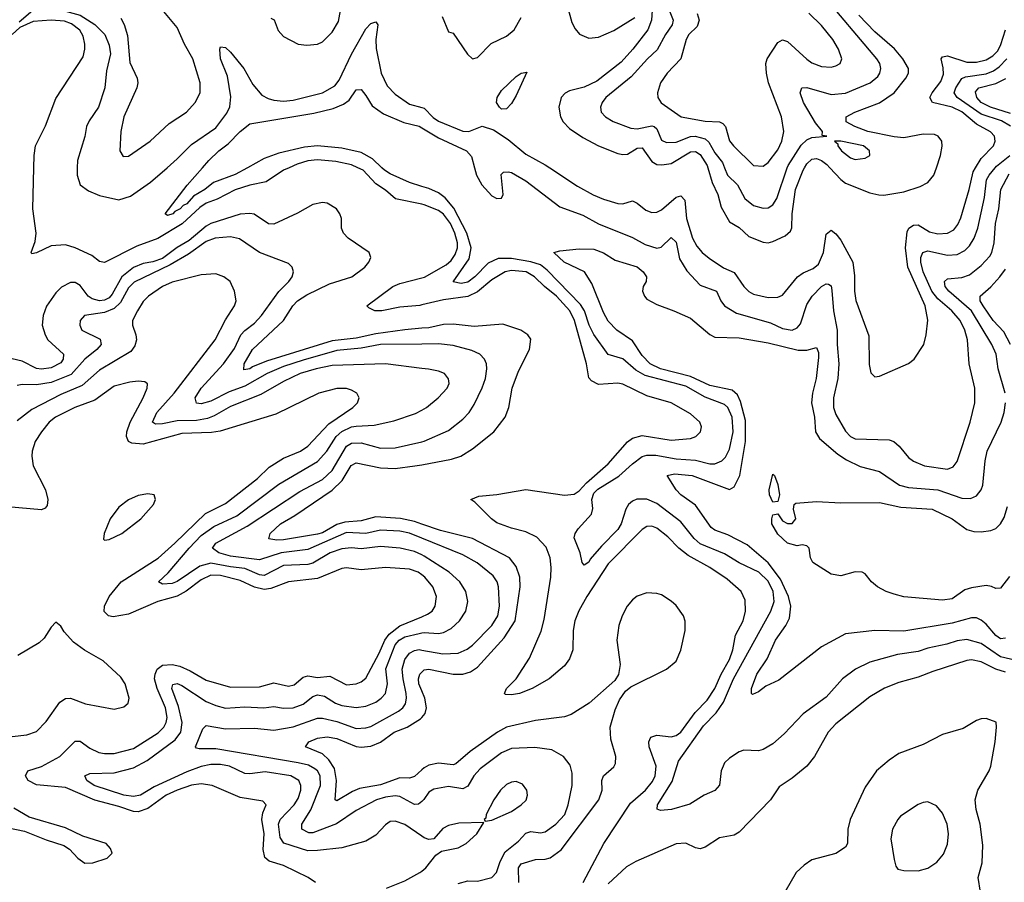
# Model space of a CAD drawing. Header units: inches. Extents: x 1694797 to 1849917, y 907313 to 1017959.
# Tile 311 of 656: x 1708340 to 1712405, y 997050 to 1000611. Entities that reach past the tile are written whole.
import ezdxf

# ---------------------------------------------------------------- set-up
doc = ezdxf.new("R2010")
doc.units = ezdxf.units.IN
doc.header["$MEASUREMENT"] = 0
for name, color, linetype in [('B7000', 7, 'Continuous'), ('B7010', 7, 'Continuous'), ('B7909', 7, 'Continuous'), ('B7919', 7, 'Continuous')]:
    doc.layers.add(name, color=color, linetype=linetype)

msp = doc.modelspace()

# ---------------------------------------------------------------- linework, layer by layer
at = {"layer": 'B7000', "color": 5}
for points, elevation in [([(1709377.1, 1000617.1), (1709390.5, 1000610.5), (1709407, 1000567), (1709430, 1000542.6), (1709490, 1000510.2), (1709526.1, 1000506.1), (1709569.3, 1000510.7), (1709590, 1000520.2), (1709630, 1000560.1), (1709656.1, 1000603.9), (1709672.1, 1000687.9)], 820), ([(1708338, 1000602), (1708394.5, 1000650), (1708430, 1000664), (1708530, 1000646.9), (1708590, 1000630.5), (1708650, 1000591.2), (1708691.7, 1000550), (1708710, 1000506.5), (1708714.6, 1000470), (1708699.3, 1000400.7), (1708692.3, 1000330), (1708666.1, 1000250), (1708626.7, 1000193.3), (1708615.9, 1000170), (1708609.2, 1000129.2), (1708579.3, 1000030), (1708578.1, 1000000)], 780), ([(1708757.4, 1000617.4), (1708771.8, 1000591.8), (1708786, 1000546), (1708795.2, 1000435.2), (1708824.8, 1000370), (1708827.9, 1000350), (1708824.1, 1000330), (1708770.6, 1000210), (1708758.6, 1000150), (1708754, 1000070), (1708767.2, 1000047.2), (1708790, 1000047.8), (1708879.3, 1000110), (1708956.9, 1000183.1), (1709029.3, 1000230), (1709064.5, 1000270), (1709085, 1000310), (1709085.3, 1000350), (1709054.9, 1000450), (1709020.7, 1000510), (1708990, 1000578.5), (1708921.8, 1000661.8)], 820), ([(1708398.6, 1000000), (1708399.7, 1000050), (1708405.5, 1000090), (1708447.1, 1000172.9), (1708490, 1000285.3), (1708601.9, 1000458.1), (1708609.9, 1000490), (1708609.3, 1000510), (1708602.7, 1000542.7), (1708588, 1000568), (1708554.1, 1000594.1), (1708524.7, 1000604.7), (1708470, 1000609.9), (1708396.5, 1000603.5), (1708341.3, 1000578.7), (1708310, 1000549.9)], 780), ([(1708948.6, 1000000), (1708990, 1000036.2), (1709050, 1000096.6), (1709150, 1000165.4), (1709194.9, 1000225.1), (1709208, 1000252), (1709212.4, 1000292.4), (1709198.2, 1000378.2), (1709169.3, 1000450), (1709166.8, 1000490), (1709170, 1000499.5), (1709190, 1000496.3), (1709210, 1000476.9), (1709265.3, 1000410), (1709303.3, 1000343.3), (1709340, 1000300), (1709365.6, 1000285.6), (1709390, 1000279.3), (1709430, 1000275.3), (1709470, 1000279.2), (1709590, 1000309.3), (1709641.6, 1000338.4), (1709658.8, 1000361.2), (1709710, 1000469), (1709770, 1000572.9), (1709790, 1000595.7), (1709810, 1000601.8), (1709819.3, 1000590), (1709810.7, 1000530), (1709812.1, 1000492.1), (1709832.3, 1000390), (1709857.8, 1000337.8), (1709890, 1000303.3), (1709950, 1000262.9), (1710000, 1000248.5)], 780), ([(1709094.8, 1000000), (1709121.6, 1000030), (1709162.4, 1000070), (1709201, 1000099), (1709250, 1000150.2), (1709290, 1000181.3), (1709554, 1000226), (1709634.9, 1000245.1), (1709677.5, 1000262.5), (1709700.7, 1000279.3), (1709730, 1000321.3), (1709750, 1000323.1), (1709770, 1000298.5), (1709795.1, 1000255.1), (1709842.1, 1000222.1), (1709926.7, 1000186.7), (1709990, 1000171.2), (1710000, 1000165.3)], 760), ([(1709835.6, 1000000), (1709797.3, 1000037.3), (1709750, 1000062.5), (1709670, 1000081.4), (1709570, 1000090.4), (1709515.6, 1000084.4), (1709410, 1000060.2), (1709350, 1000038.7), (1709280.5, 1000000)], 760), ([(1709736.1, 1000000), (1709710, 1000011.9), (1709645.6, 1000025.6), (1709570, 1000032.3), (1709530, 1000029.1), (1709485.5, 1000014.5), (1709452.8, 1000000)], 780)]:
    msp.add_lwpolyline(points, dxfattribs=dict(at, elevation=elevation))
at = {"layer": 'B7010', "color": 5}
for points, elevation in [([(1711509.1, 1000000), (1711512.5, 1000010), (1711566.3, 1000093.7), (1711590, 1000115.4), (1711610, 1000125.4), (1711672.3, 1000130), (1711653.2, 1000133.2), (1711654.7, 1000150), (1711625.7, 1000185.7), (1711575.8, 1000270), (1711562.7, 1000310), (1711568.6, 1000330), (1711590, 1000331.7), (1711690, 1000302.8), (1711750, 1000308.2), (1711851.9, 1000350), (1711882.7, 1000377.3), (1711891.3, 1000390), (1711894.9, 1000410), (1711890.6, 1000430), (1711878.8, 1000450), (1711646.6, 1000726.6)], 840), ([(1710952, 1000650), (1710948.9, 1000610), (1710933.3, 1000570), (1710870.9, 1000489.1), (1710823.5, 1000436.5), (1710723, 1000357), (1710670, 1000332.1), (1710610, 1000317.6), (1710591.9, 1000308.1), (1710575.4, 1000290), (1710565.4, 1000250), (1710573.4, 1000210), (1710583.3, 1000190), (1710610, 1000162), (1710665.2, 1000125.2), (1710730, 1000090.1), (1710810, 1000059.2), (1710830, 1000054.7), (1710850, 1000056.6), (1710890, 1000080.3), (1710910, 1000082.7), (1710950, 1000026.5), (1710970, 1000013.7), (1710991.5, 1000011.5), (1711030, 1000018), (1711110, 1000066.3), (1711130, 1000067.3), (1711150, 1000054.1), (1711178, 1000010), (1711181, 1000000)], 820), ([(1710600.4, 1000670), (1710619.9, 1000599.9), (1710633, 1000573), (1710651.4, 1000551.4), (1710690, 1000535.3), (1710730, 1000539.1), (1710793, 1000567), (1710879.8, 1000620.2)], 820), ([(1711020.9, 1000650), (1711037.8, 1000610), (1711033.4, 1000590), (1711006, 1000550), (1710972.7, 1000487.3), (1710931.9, 1000450), (1710864.7, 1000375.3), (1710759.8, 1000290), (1710745.1, 1000270), (1710737.7, 1000250), (1710740.2, 1000230), (1710758.5, 1000210), (1710790, 1000190.9), (1710863, 1000163), (1710890, 1000160.3), (1710950, 1000173.4), (1710959.6, 1000170), (1710970, 1000161.3), (1710990, 1000113.4), (1711010, 1000104), (1711050, 1000105.7), (1711110, 1000128.4), (1711129.3, 1000130.7), (1711170, 1000119.9), (1711185.5, 1000105.5), (1711210, 1000061.5), (1711241.8, 1000021.8), (1711250.1, 1000000)], 840), ([(1710084.2, 1000624.2), (1710110, 1000560.7), (1710130, 1000555.8), (1710189, 1000469), (1710210, 1000450.2), (1710230, 1000455.5), (1710286.8, 1000513.2), (1710350, 1000543.4), (1710381.5, 1000570), (1710410, 1000620.1)], 820), ([(1711136.5, 1000636.5), (1711145.1, 1000610), (1711137.1, 1000582.9), (1711103.3, 1000550), (1711091.4, 1000530), (1711069.4, 1000450), (1711013.4, 1000390), (1710985.1, 1000350), (1710972.8, 1000310), (1710975.2, 1000290), (1710988.1, 1000268.1), (1711070.6, 1000210.6), (1711170, 1000192.7), (1711229.6, 1000189.6), (1711242.6, 1000182.6), (1711254.5, 1000170), (1711270.6, 1000110.6), (1711286.7, 1000090), (1711370, 1000009.4), (1711410, 1000006.5), (1711430, 1000021.2), (1711470, 1000074.2), (1711487.3, 1000110), (1711495.4, 1000150), (1711485.8, 1000210), (1711431.7, 1000350), (1711422.8, 1000390), (1711421.1, 1000430), (1711425.8, 1000450), (1711470, 1000517.4), (1711490, 1000528.2), (1711510, 1000521), (1711590, 1000447.8), (1711610, 1000433.7), (1711650, 1000418.2), (1711690, 1000415.6), (1711710, 1000420.2), (1711727.8, 1000430), (1711733.8, 1000450), (1711720.6, 1000490), (1711696.8, 1000530), (1711650, 1000587.1), (1711598.5, 1000638.5)], 860), ([(1712124.5, 1000000), (1712141.3, 1000050), (1712149.1, 1000089.1), (1712146.6, 1000110), (1712131.8, 1000130), (1712116.7, 1000136.7), (1712070, 1000138.5), (1711990, 1000124.2), (1711950, 1000127.5), (1711841.6, 1000150), (1711787.4, 1000170), (1711752.1, 1000190), (1711752.6, 1000210), (1711788.4, 1000230), (1711890, 1000267.9), (1711950, 1000309.6), (1711998.5, 1000370), (1712009.4, 1000390), (1712009.5, 1000410), (1711986.1, 1000450), (1711951.4, 1000491.4), (1711870, 1000561.3), (1711805, 1000630)], 820), ([(1712286.1, 1000000), (1712310, 1000038.4), (1712360.2, 1000090), (1712367.9, 1000110), (1712364.9, 1000130), (1712348.3, 1000148.3), (1712290, 1000179.6), (1712230, 1000231.6), (1712190, 1000249.5), (1712108.2, 1000270), (1712098.1, 1000290), (1712107.6, 1000310), (1712143.4, 1000356.6), (1712154.2, 1000385.8), (1712153, 1000413), (1712144, 1000450), (1712150, 1000458), (1712170, 1000461.7), (1712250, 1000435.9), (1712290, 1000435.3), (1712330, 1000445.1), (1712358.1, 1000461.9), (1712377.7, 1000482.3), (1712391.3, 1000508.7), (1712410.6, 1000569.4)], 780), ([(1712430, 1000171.2), (1712394.1, 1000194.1), (1712310, 1000221.7), (1712210.4, 1000290), (1712197.9, 1000310), (1712204.4, 1000330), (1712230, 1000368.1), (1712244.3, 1000375.7), (1712330, 1000388.1), (1712359.8, 1000400.2), (1712383.8, 1000416.2), (1712415.7, 1000450)], 760), ([(1712430, 1000224.7), (1712348.1, 1000250), (1712310, 1000269.7), (1712291.4, 1000290), (1712286.1, 1000313.9), (1712300.3, 1000330), (1712370, 1000347.8), (1712411.4, 1000368.6)], 740), ([(1710000, 1000248.5), (1710010, 1000245.6), (1710047.7, 1000207.7), (1710070, 1000192.8), (1710170, 1000151.7), (1710195.1, 1000150), (1710250, 1000171.5), (1710296.6, 1000156.6), (1710356.9, 1000116.9), (1710430, 1000055.8), (1710510, 1000012.8), (1710529.2, 1000000)], 780), ([(1710000, 1000165.3), (1710070, 1000124), (1710185.4, 1000070), (1710206.1, 1000046.1), (1710217.9, 1000000)], 760), ([(1711580.4, 1000000), (1711590, 1000016.1), (1711610, 1000035.5), (1711630, 1000038), (1711650, 1000029.6), (1711672.9, 1000012.9), (1711684.8, 1000000)], 820), ([(1712367.2, 1000000), (1712373, 1000007), (1712427.9, 1000050)], 760)]:
    msp.add_lwpolyline(points, dxfattribs=dict(at, elevation=elevation))
for points, elevation in [([(1710330, 1000242.3), (1710320.8, 1000250), (1710308.4, 1000270), (1710311.1, 1000290), (1710330, 1000318.4), (1710390, 1000376.6), (1710410, 1000390.2), (1710434, 1000394), (1710390, 1000298.8), (1710370, 1000265), (1710350, 1000242.8)], 780), ([(1711704.7, 1000110), (1711718.3, 1000098.3), (1711717.4, 1000090), (1711733.4, 1000070), (1711770, 1000041.4), (1711790, 1000034.2), (1711830, 1000040.2), (1711849.6, 1000050), (1711848.5, 1000070), (1711824, 1000090), (1711730.4, 1000109.6)], 840)]:
    msp.add_lwpolyline(points, close=True, dxfattribs=dict(at, elevation=elevation))
at = {"layer": 'B7909', "color": 5}
for points, elevation in [([(1709452.8, 1000000), (1709430, 999989.9), (1709358.2, 999941.8), (1709290, 999928.3), (1709230, 999909.2), (1709155.4, 999870), (1709110, 999853.9), (1709083.7, 999836.3), (1709010.8, 999769.2), (1708910, 999708.2), (1708823.5, 999676.5), (1708690, 999608.7), (1708670, 999612.4), (1708637.9, 999637.9), (1708570, 999669.9), (1708530, 999681.9), (1708470, 999678.1), (1708410, 999648.5), (1708390, 999644.2), (1708387.8, 999650), (1708404.1, 999695.9), (1708408, 999730), (1708395, 999830), (1708398.6, 1000000)], 780), ([(1708578.1, 1000000), (1708577, 999970), (1708590, 999930), (1708624.8, 999904.8), (1708670, 999885.4), (1708750, 999867.4), (1708797.8, 999882.2), (1708880, 999940), (1708948.6, 1000000)], 780), ([(1709280.5, 1000000), (1709230, 999971.9), (1709140.9, 999939.1), (1709104.7, 999910), (1709057.7, 999882.3), (1709030, 999851), (1709015.3, 999844.7), (1709002.6, 999830), (1708980.9, 999819.1), (1708973.1, 999810), (1708950, 999803.6), (1708940.9, 999810), (1709031.2, 999928.8), (1709094.8, 1000000)], 760), ([(1710000, 999849.6), (1709891.8, 999871.8), (1709850, 999908.1), (1709810, 999934.1), (1709758.1, 999990), (1709736.1, 1000000)], 780), ([(1710000, 999923.2), (1709950, 999938.9), (1709870, 999974.7), (1709845.9, 999990), (1709835.6, 1000000)], 760), ([(1710000, 999337.3), (1709930, 999331.4), (1709810, 999314.4), (1709730, 999296.6), (1709630, 999286.1), (1709358.9, 999201.1), (1709301.5, 999178.5), (1709290, 999169.9), (1709266.2, 999166.2), (1709266.7, 999190), (1709301.6, 999250), (1709429, 999370), (1709467.7, 999430), (1709487.2, 999450), (1709525.2, 999474.8), (1709618.8, 999521.2), (1709711.4, 999550), (1709765.7, 999590), (1709782, 999610), (1709789.8, 999630), (1709783.1, 999650), (1709696.9, 999710), (1709676.8, 999730), (1709668.7, 999750), (1709668.6, 999790), (1709662.2, 999810), (1709648.3, 999830), (1709610, 999854.2), (1709590, 999857.1), (1709550, 999848.2), (1709487.5, 999812.5), (1709390, 999766.8), (1709368.2, 999768.2), (1709307.9, 999807.9), (1709290, 999811.8), (1709250, 999808.8), (1709130, 999770.4), (1709110, 999759.3), (1709040, 999700), (1708990, 999670.4), (1708930, 999626.1), (1708890, 999611.1), (1708850, 999605.4), (1708810, 999588.9), (1708761.8, 999550), (1708722.4, 999477.6), (1708710, 999463.6), (1708690, 999453.1), (1708670, 999450.2), (1708639.1, 999459.1), (1708623.5, 999470), (1708590, 999513.8), (1708570, 999526), (1708550, 999525.8), (1708513.4, 999506.6), (1708490, 999483.8), (1708451.1, 999428.9), (1708437.8, 999390), (1708433.4, 999350), (1708445, 999310), (1708456.1, 999290), (1708521.3, 999230), (1708519.3, 999210), (1708510, 999195.3), (1708470, 999173.5), (1708430, 999168.1), (1708410, 999171.7), (1708350, 999201.2), (1708310, 999211.7)], 820), ([(1710000, 999272), (1709830, 999270.5), (1709750, 999254.6), (1709650, 999245), (1709510, 999206.3), (1709430, 999179.1), (1709362.7, 999150), (1709270, 999098.4), (1709205.1, 999074.9), (1709130, 999037.1), (1709090, 999025.8), (1709070, 999028.4), (1709065, 999050), (1709089.4, 999090), (1709181.1, 999190), (1709226.7, 999253.3), (1709253.9, 999310), (1709270, 999327.9), (1709310, 999358.1), (1709338.7, 999390), (1709410.3, 999489.7), (1709450.8, 999530), (1709465.1, 999550), (1709471.3, 999570), (1709465.1, 999590), (1709450, 999605.1), (1709330, 999649.8), (1709247.2, 999707.2), (1709210, 999714.8), (1709147.2, 999710), (1709110, 999695.9), (1709036.6, 999643.4), (1708961.1, 999598.9), (1708812.8, 999527.2), (1708790, 999504.5), (1708756, 999444), (1708730, 999418.8), (1708690, 999402.5), (1708607.4, 999390), (1708590.2, 999370), (1708589.3, 999350), (1708597.3, 999330), (1708672.3, 999292.3), (1708676.3, 999270), (1708659.2, 999250), (1708609.8, 999210.2), (1708553, 999147), (1708470, 999113.2), (1708410, 999103.5), (1708350, 999105), (1708330, 999101)], 840), ([(1710000, 999171.4), (1709850, 999189.9), (1709630, 999183.1), (1709564.9, 999170), (1709498, 999150), (1709430, 999118.3), (1709335.8, 999064.2), (1709210, 999014.1), (1709143.8, 998976.2), (1709115.1, 998964.9), (1709070, 998956.4), (1708990, 998955.5), (1708930, 998942.6), (1708901.3, 998941.3), (1708888.5, 998950), (1708906.4, 998990), (1708978.7, 999070), (1709147.8, 999290), (1709190, 999372.6), (1709227.7, 999430), (1709234, 999450), (1709227.1, 999490), (1709209.7, 999530), (1709182.9, 999550), (1709150, 999562.7), (1709090, 999558), (1708970, 999528.1), (1708930, 999509.2), (1708872.1, 999470), (1708850, 999447.7), (1708826.1, 999410), (1708806.7, 999370), (1708805.7, 999350), (1708820.5, 999310), (1708823, 999290), (1708815.6, 999264.4), (1708798.8, 999241.2), (1708670, 999163.9), (1708598.9, 999101.1), (1708510, 999064.2), (1708390, 999002.5), (1708330, 998955.5)], 860), ([(1710000, 999433.6), (1709991.6, 999431.6), (1709910, 999424.3), (1709834.8, 999410), (1709806, 999410), (1709782, 999422), (1709773.3, 999430), (1709880.4, 999510), (1709910, 999522.8), (1710000, 999546.1)], 780), ([(1710000, 998319.8), (1709986, 998330), (1709950, 998343.5), (1709850.6, 998349.4), (1709750, 998340.4), (1709690, 998348.8), (1709670, 998346), (1709570, 998304.2), (1709450, 998290.3), (1709377.5, 998262.5), (1709350, 998258.5), (1709310, 998268.6), (1709250, 998296.7), (1709170, 998316.7), (1709130, 998318.3), (1709090, 998299.4), (1709027.5, 998252.5), (1708990, 998231), (1708910.7, 998209.3), (1708790, 998156.7), (1708726.5, 998146.5), (1708706.6, 998150), (1708688.8, 998168.8), (1708689.9, 998190), (1708709.1, 998230), (1708759.3, 998290), (1708911.6, 998388.4), (1708981.5, 998450), (1709107.4, 998572.6), (1709190, 998613.4), (1709322.4, 998717.6), (1709370, 998763.4), (1709430, 998801.2), (1709499.3, 998830), (1709529.8, 998850), (1709616.6, 998943.4), (1709715.1, 999010), (1709734.7, 999030), (1709741.3, 999050), (1709731.5, 999070), (1709710, 999081.5), (1709688.9, 999088.9), (1709650, 999089), (1709575.5, 999070), (1709397.2, 998982.8), (1709167.5, 998912.5), (1709132.8, 998907.2), (1709010, 998903.1), (1708850, 998858.9), (1708802.7, 998862.7), (1708789.9, 998870), (1708782, 998890), (1708782.8, 998910), (1708795.9, 998950), (1708850.5, 999050), (1708867.1, 999090), (1708867.5, 999107.5), (1708856.4, 999116.4), (1708830, 999119.2), (1708795.2, 999115.2), (1708730, 999097.8), (1708650, 999040.7), (1708568, 999010), (1708488.6, 998970), (1708462.2, 998950), (1708430.1, 998910), (1708404.8, 998870), (1708391.7, 998830), (1708390.2, 998810), (1708396.6, 998770), (1708447.5, 998670), (1708456, 998630), (1708454.5, 998605.5), (1708445.7, 998594.3), (1708430, 998588), (1708290, 998600.8)], 880), ([(1710000, 998402), (1709970, 998416.2), (1709911, 998429), (1709830, 998436), (1709750, 998427), (1709710, 998431.1), (1709670, 998427.2), (1709621.7, 998410), (1709550, 998368), (1709530, 998362.6), (1709430, 998358.2), (1709350, 998317.4), (1709330, 998319.6), (1709270, 998346), (1709210, 998351.9), (1709130, 998368.3), (1709084.3, 998355.7), (1708990, 998292.5), (1708970, 998284), (1708930, 998281), (1708914, 998290), (1708952.9, 998327.1), (1709039.4, 998430), (1709090, 998481.5), (1709141.6, 998518.4), (1709236.8, 998563.2), (1709410, 998693.7), (1709570, 998787), (1709608.4, 998830), (1709646.9, 998890), (1709670, 998911.3), (1709710, 998929.8), (1709730, 998933.9), (1709803.1, 998936.9), (1709884.7, 998955.3), (1709974.2, 998985.8), (1710000, 998999.3)], 860), ([(1710000, 998471), (1709950, 998491.1), (1709910, 998499.2), (1709830, 998503.4), (1709770, 998489.9), (1709690, 998493.7), (1709530, 998423.6), (1709419.6, 998410), (1709330, 998382.1), (1709210, 998396.4), (1709162.9, 998410), (1709137, 998430), (1709149.9, 998450), (1709279.3, 998520.7), (1709496.9, 998663.1), (1709590, 998712.6), (1709630, 998750.7), (1709689.5, 998850.5), (1709710, 998863.3), (1709750, 998864.7), (1709830, 998841.8), (1709890, 998844), (1710000, 998868.5)], 840), ([(1710000, 998529), (1709970, 998539.2), (1709912.5, 998552.5), (1709810, 998559.2), (1709750, 998542.6), (1709682.7, 998537.3), (1709650, 998527.6), (1709590, 998493.5), (1709570, 998487), (1709430, 998463.7), (1709402.2, 998462.2), (1709368.7, 998468.7), (1709374.8, 998490), (1709417, 998530), (1709476.1, 998563.9), (1709631, 998669), (1709671, 998709), (1709709.1, 998770.9), (1709730, 998781.5), (1709830, 998760.6), (1709890, 998758.9), (1709971.2, 998768.8), (1710000, 998774)], 820), ([(1708310, 997652.4), (1708370, 997659.6), (1708410, 997673.1), (1708450, 997713.4), (1708506.4, 997793.6), (1708530, 997808.9), (1708550, 997810.9), (1708612.7, 997787.3), (1708730, 997764.8), (1708770, 997774.9), (1708788.3, 997790), (1708792.6, 997810), (1708775.2, 997870), (1708757.5, 997897.5), (1708685, 997965), (1708608.5, 998008.5), (1708562.2, 998042.2), (1708524.3, 998084.3), (1708510, 998107.6), (1708490, 998123.7), (1708470, 998103.7), (1708441.8, 998058.2), (1708420.7, 998039.3), (1708333.2, 997986.8)], 920), ([(1709561.6, 997050), (1709531.3, 997070), (1709430, 997119.5), (1709370, 997137.8), (1709352.8, 997152.8), (1709345.2, 997185.2), (1709350.3, 997250), (1709339.7, 997310), (1709343.6, 997336.4), (1709357.7, 997370), (1709344.7, 997384.8), (1709250, 997400.2), (1709134.3, 997450), (1709090, 997457.3), (1709050, 997451.4), (1708990, 997429.9), (1708945, 997410), (1708870, 997354.9), (1708830, 997341.6), (1708810, 997342.5), (1708750, 997363.6), (1708650, 997388.6), (1708530, 997441.3), (1708410, 997452.1), (1708374.9, 997470), (1708363.8, 997490), (1708374.7, 997510), (1708430, 997528), (1708506.1, 997570), (1708570, 997633.2), (1708590, 997632.9), (1708630, 997603.3), (1708666.5, 997586.5), (1708690, 997581.5), (1708730, 997582.2), (1708810, 997602), (1708912.5, 997667.5), (1708935.2, 997690), (1708945.7, 997710), (1708949.6, 997730), (1708942.9, 997770), (1708907.7, 997850), (1708897, 997890), (1708899, 997910), (1708908.6, 997930), (1708930, 997946.3), (1708969.8, 997949.8), (1709001.9, 997941.9), (1709043.8, 997923.8), (1709110, 997884.8), (1709210, 997855.8), (1709330, 997857.8), (1709390, 997873.8), (1709450, 997859.3), (1709474, 997866), (1709510, 997897.1), (1709530, 997902.3), (1709570, 997895.7), (1709620.9, 997900.9), (1709690, 997865.9), (1709730, 997869.1), (1709750, 997877.2), (1709770, 997893.2), (1709824.3, 997995.7), (1709847.8, 998050), (1709865.8, 998074.2), (1709910, 998108.3), (1710000, 998146.6)], 880), ([(1710000, 997240.2), (1709930, 997288.8), (1709890, 997303.2), (1709870, 997300.5), (1709850, 997287.5), (1709810, 997244.6), (1709770, 997220.2), (1709670, 997193.1), (1709570, 997181.1), (1709530, 997180.7), (1709431.3, 997211.3), (1709415.4, 997235.4), (1709408.9, 997290), (1709415.1, 997310), (1709474, 997370), (1709490, 997396.2), (1709500.6, 997430), (1709500.9, 997450), (1709492.4, 997470), (1709459.7, 997490), (1709353.8, 997506.2), (1709290, 997498.4), (1709270, 997499.9), (1709206.9, 997530), (1709170, 997536.8), (1709130, 997536.9), (1709090, 997528), (1709030, 997506.3), (1708896, 997444), (1708838.6, 997410), (1708810, 997404), (1708769.7, 997410), (1708647.6, 997450), (1708617.2, 997470), (1708609.7, 997490), (1708630, 997498.9), (1708730, 997502.1), (1708810, 997522.7), (1708867.3, 997552.7), (1708982.1, 997637.9), (1709005, 997670), (1709010.5, 997709.5), (1708996.2, 997776.2), (1708968.7, 997850), (1708972.7, 997867.3), (1708990, 997871), (1709010, 997862.4), (1709110, 997797.1), (1709150, 997779.4), (1709190, 997769.3), (1709270, 997775.1), (1709348.9, 997771.1), (1709390, 997776.6), (1709430, 997769.6), (1709470, 997771.1), (1709510, 997785.2), (1709550, 997817.6), (1709570, 997824.3), (1709599.2, 997819.2), (1709644.7, 997790), (1709670, 997780.7), (1709730, 997772), (1709770, 997777.1), (1709810, 997793.5), (1709832.6, 997810), (1709849.9, 997830.1), (1709858.9, 997870), (1709852.1, 997932.1), (1709889.9, 998030), (1709907.3, 998050), (1709930, 998063), (1709990, 998077.8), (1710000, 998079.5)], 860), ([(1710000, 997384), (1709987.4, 997372.6), (1709970, 997371), (1709910, 997404.7), (1709890, 997407.3), (1709850, 997402.2), (1709813.2, 997390), (1709730, 997346.4), (1709648.9, 997291.1), (1709550, 997254.1), (1709534.5, 997254.5), (1709504.7, 997270), (1709505.6, 997290), (1709542.4, 997350), (1709582.3, 997450), (1709580.5, 997490), (1709569.7, 997509.7), (1709558.9, 997518.9), (1709533.1, 997533.1), (1709490, 997542.8), (1709150, 997601.1), (1709081.5, 997601.5), (1709070, 997604.2), (1709066.6, 997610), (1709096.4, 997683.6), (1709110, 997696.9), (1709190, 997683.8), (1709310, 997685.9), (1709390, 997678.7), (1709470, 997691.9), (1709570, 997728.3), (1709590, 997728), (1709650, 997713.5), (1709730, 997685.3), (1709770, 997687.2), (1709790, 997693.1), (1709904, 997756), (1709921.4, 997770), (1709932.6, 997787.4), (1709937.7, 997810), (1709936.2, 997830), (1709923, 997890), (1709919.4, 997930), (1709929.9, 997970), (1709950, 997996.6), (1709970, 998007.1), (1709990, 998010.8), (1710000, 998008.9)], 840), ([(1710000, 997840.3), (1709987.7, 997870), (1709986.4, 997890), (1709992.7, 997910), (1710000, 997917.3)], 820), ([(1710000, 997513.9), (1709970, 997486.6), (1709950, 997480.4), (1709910, 997481), (1709830, 997453.2), (1709743.1, 997436.9), (1709714.4, 997425.6), (1709650, 997386.8), (1709643, 997390), (1709648.4, 997470), (1709639.4, 997519.5), (1709616.4, 997556.4), (1709590, 997580.7), (1709520.7, 997610), (1709533.7, 997630), (1709570, 997645.5), (1709610, 997650.5), (1709650, 997644.1), (1709730, 997611.1), (1709750, 997608), (1709790, 997611.6), (1709830, 997629.3), (1709885.9, 997670), (1709940.6, 997690), (1709995.3, 997724.7), (1710000, 997730.3)], 820), ([(1708261.3, 997281.3), (1708360.9, 997260.9), (1708450, 997224.9), (1708522, 997202), (1708546.5, 997186.5), (1708580.5, 997150), (1708610, 997128.9), (1708642, 997130), (1708702, 997150), (1708722, 997170), (1708715.1, 997190), (1708697.2, 997210), (1708601, 997241), (1708530, 997275.6), (1708379.5, 997319.5), (1708316, 997356)], 920), ([(1709854.4, 997025.6), (1709930, 997055.6), (1709991.9, 997090), (1710000, 997096.5)], 860)]:
    msp.add_lwpolyline(points, dxfattribs=dict(at, elevation=elevation))
at = {"layer": 'B7909', "color": 5, "elevation": 920}
msp.add_lwpolyline([(1708870, 998654), (1708830, 998646.6), (1708790, 998629.7), (1708750, 998598.7), (1708714, 998550), (1708688.7, 998490), (1708686.2, 998466.2), (1708690, 998462.8), (1708710, 998465.3), (1708761.6, 998490), (1708840.4, 998550), (1708892.4, 998610), (1708900.5, 998630), (1708895.1, 998650)], close=True, dxfattribs=at)
at = {"layer": 'B7919', "color": 5}
for points, elevation in [([(1710217.9, 1000000), (1710225.6, 999970), (1710248.8, 999930), (1710290, 999884.8), (1710310, 999873.2), (1710330, 999874.9), (1710336.8, 999890), (1710328, 999972), (1710337.7, 999982.3), (1710356.9, 999983.1), (1710370, 999980.2), (1710430, 999945.5), (1710570, 999838.5), (1710665, 999805), (1710730, 999768.3), (1710870, 999711.5), (1710923, 999683), (1710970, 999668.7), (1710988.4, 999671.6), (1711030, 999712.8), (1711050, 999692.2), (1711064.3, 999624.3), (1711094.2, 999574.2), (1711150, 999515.5), (1711217.5, 999490), (1711234.3, 999450), (1711250, 999430.2), (1711299.3, 999399.3), (1711439.2, 999359.2), (1711490, 999336), (1711530, 999330.2), (1711550, 999339.7), (1711564.3, 999355.7), (1711590, 999435.3), (1711611.4, 999470), (1711650, 999509.3), (1711670, 999521.5), (1711678.9, 999518.9), (1711690, 999512), (1711693.6, 999493.6), (1711700.1, 999410), (1711714.5, 999330), (1711714.5, 999270), (1711722.5, 999190), (1711718.1, 999130), (1711700.5, 999050), (1711700.4, 999010), (1711710, 998980.9), (1711750, 998913.2), (1711770, 998891), (1711790, 998881.3), (1711930, 998876.5), (1711949.5, 998869.5), (1711971.3, 998851.3), (1712010, 998804.5), (1712030, 998789.4), (1712076.3, 998770), (1712170, 998756.3), (1712194.1, 998765.9), (1712210, 998786.7), (1712263.9, 998950), (1712283.7, 999030), (1712283.7, 999090), (1712260.2, 999190), (1712253.2, 999290), (1712241.7, 999330), (1712223, 999370), (1712188.2, 999410), (1712130, 999458.4), (1712106.1, 999490), (1712069.7, 999570), (1712059.9, 999610), (1712061, 999630), (1712069.2, 999650.8), (1712090, 999657.2), (1712170, 999639.7), (1712210, 999641.9), (1712241.5, 999658.5), (1712261.9, 999678.1), (1712281.1, 999710), (1712295.6, 999750), (1712323.2, 999876.8), (1712331, 999950), (1712342, 999970), (1712367.2, 1000000)], 760), ([(1710529.2, 1000000), (1710643.7, 999923.7), (1710707.6, 999887.6), (1710750, 999869.7), (1710810, 999851.8), (1710830, 999851.7), (1710870, 999863.8), (1710890, 999854.1), (1710924.7, 999824.7), (1710950, 999815.7), (1710970, 999817.3), (1710990, 999826.5), (1711050, 999878.1), (1711070, 999884.2), (1711085.6, 999865.6), (1711093.6, 999790), (1711118.5, 999710), (1711135.8, 999675.8), (1711157.9, 999650), (1711187.1, 999627.1), (1711246.4, 999586.4), (1711290, 999568.1), (1711329.3, 999509.3), (1711350, 999489.5), (1711370, 999477.9), (1711430, 999464.4), (1711470, 999466), (1711490, 999473.5), (1711551.1, 999550), (1711574.3, 999565.7), (1711616.3, 999583.7), (1711637.4, 999602.6), (1711658.9, 999650), (1711670, 999726.4), (1711690, 999742.9), (1711710, 999727.9), (1711730, 999701.3), (1711779.4, 999610), (1711786, 999554), (1711786.3, 999490), (1711792.6, 999452.6), (1711846.4, 999306.4), (1711847.7, 999187.7), (1711853.8, 999153.8), (1711870, 999136.3), (1711890, 999139.3), (1712010, 999192.2), (1712033, 999210), (1712072.2, 999270), (1712082.8, 999310), (1712089.2, 999370.8), (1712078, 999430), (1712006.4, 999590), (1711997.7, 999670), (1712003.9, 999736.1), (1712010.5, 999750), (1712030, 999763.6), (1712050, 999764.5), (1712096.2, 999736.2), (1712130, 999727.2), (1712170, 999729.6), (1712196.2, 999743.8), (1712213.8, 999766.1), (1712226.2, 999793.8), (1712260.3, 999910), (1712276.1, 999983.9), (1712286.1, 1000000)], 780), ([(1711181, 1000000), (1711199, 999939), (1711222.2, 999890), (1711236.9, 999836.9), (1711270, 999777.1), (1711310, 999754), (1711350, 999715.9), (1711410, 999693.4), (1711430, 999690.6), (1711450, 999695.1), (1711501, 999719), (1711522.3, 999737.7), (1711528.1, 999751.9), (1711529.9, 999809.9), (1711543.6, 999910), (1711574.5, 999990), (1711580.4, 1000000)], 820), ([(1711250.1, 1000000), (1711261.7, 999970), (1711304.2, 999930), (1711333.3, 999873.3), (1711370, 999844.3), (1711410, 999832.7), (1711430, 999834.7), (1711450, 999847.3), (1711466.3, 999873.7), (1711509.1, 1000000)], 840), ([(1711684.8, 1000000), (1711730, 999951.4), (1711750, 999935.8), (1711850, 999897.1), (1711887.7, 999887.7), (1711907.5, 999887.5), (1711990, 999900.4), (1712057.2, 999922.8), (1712090, 999939), (1712114.5, 999970), (1712124.5, 1000000)], 820), ([(1712408.5, 999070), (1712379.9, 999170), (1712371.5, 999230), (1712353.7, 999270), (1712269.9, 999410), (1712175.4, 999490), (1712161.2, 999510), (1712158.2, 999530), (1712170, 999541.8), (1712230, 999546.9), (1712261.6, 999558.4), (1712310, 999596.4), (1712345.1, 999634.9), (1712353.2, 999650), (1712362.7, 999690), (1712368.7, 999770), (1712382.5, 999830), (1712390.3, 999910), (1712425.3, 999974.7)], 740), ([(1712490, 997957.6), (1712390, 997981), (1712310, 998035.6), (1712250, 998052.4), (1712210, 998046.8), (1712167.2, 998032.8), (1712090, 998017.1), (1712050, 998003.1), (1711963.8, 997990), (1711850, 997958.8), (1711790.3, 997930), (1711737.3, 997890), (1711670, 997814.2), (1711574.6, 997745.4), (1711496.8, 997663.2), (1711450, 997621.4), (1711410, 997598.9), (1711390, 997592.8), (1711330, 997595.1), (1711310, 997588.6), (1711270, 997563.1), (1711250, 997543.1), (1711243.9, 997530), (1711236.1, 997510), (1711229.2, 997450.8), (1711210, 997429.7), (1711165.5, 997410), (1711107.5, 997372.5), (1711031.2, 997351.2), (1710986.4, 997346.4), (1710972.3, 997352.3), (1710973, 997370), (1711033.3, 997466.7), (1711060.6, 997550), (1711163.4, 997696.6), (1711215.1, 997750), (1711245.9, 997794.1), (1711287.6, 997890), (1711441.5, 998170), (1711455.2, 998210), (1711450.9, 998250), (1711430, 998292.9), (1711392.2, 998330), (1711310, 998368.4), (1711250, 998406.2), (1711150, 998448), (1711125.4, 998470), (1711070, 998537.7), (1710970, 998614.1), (1710930, 998632.3), (1710888.4, 998631.6), (1710870, 998623.7), (1710854.2, 998610), (1710842, 998590), (1710823.1, 998530), (1710810, 998506.6), (1710741.9, 998438.1), (1710695.2, 998384.8), (1710690, 998372), (1710670, 998359.3), (1710662.9, 998370), (1710654, 998410), (1710630, 998472), (1710633.3, 998490), (1710646.3, 998510), (1710700.8, 998570), (1710706.5, 998593.5), (1710702.7, 998630), (1710710, 998656.7), (1710726.6, 998673.4), (1710813.8, 998726.2), (1710870, 998778.2), (1710910, 998808.2), (1710930, 998814.2), (1710966.4, 998813.6), (1711050, 998798.5), (1711130, 998793.2), (1711190, 998778.3), (1711210, 998777.5), (1711239.4, 998790), (1711254.1, 998805.9), (1711270, 998838.5), (1711285.7, 998910), (1711281.6, 998970), (1711263.1, 999010), (1711250, 999022.3), (1711170, 999053.1), (1711090, 999097.9), (1710922, 999142), (1710884.1, 999164.1), (1710830, 999211.6), (1710770, 999228.5), (1710710, 999311), (1710691.4, 999350), (1710671.8, 999410), (1710655.6, 999435.6), (1710517.6, 999577.6), (1710490, 999599), (1710451.1, 999611.1), (1710370, 999625.1), (1710315.2, 999624.8), (1710273.9, 999606.1), (1710218.8, 999550), (1710190, 999528.4), (1710162.7, 999522.7), (1710129.3, 999529.3), (1710195.4, 999624.6), (1710203.6, 999670), (1710186.3, 999730), (1710132.7, 999832.7), (1710096.3, 999876.3), (1710070, 999896.3), (1710030, 999913.8), (1710000, 999923.2)], 760), ([(1710000, 999546.1), (1710011.1, 999548.9), (1710101, 999599), (1710122.2, 999617.8), (1710138.7, 999641.3), (1710147.2, 999670), (1710147.1, 999690), (1710137, 999730), (1710118.8, 999770), (1710090, 999808.4), (1710070, 999823.7), (1710010, 999847.6), (1710000, 999849.6)], 780), ([(1712410, 998057.7), (1712390, 998054.9), (1712370, 998069), (1712330, 998116.3), (1712310, 998132.7), (1712290, 998141.5), (1712270, 998141.6), (1712190, 998120.3), (1711990, 998086.4), (1711870, 998089.9), (1711750, 998075.6), (1711650, 998022.4), (1711474.9, 997885.1), (1711420.4, 997859.6), (1711390, 997836.9), (1711364.9, 997824.9), (1711360.9, 997830), (1711361.8, 997850), (1711382.8, 997910), (1711426.7, 997973.3), (1711460.8, 998050), (1711502.6, 998110), (1711518.8, 998141.2), (1711523.5, 998190), (1711514.4, 998230), (1711481, 998301), (1711430, 998369.2), (1711343.6, 998443.6), (1711264.2, 998484.2), (1711210, 998504.5), (1711195.5, 998515.5), (1711130, 998607.1), (1711069.8, 998650), (1711050.9, 998670), (1711013.6, 998730), (1711043.8, 998736.2), (1711116.3, 998730), (1711270, 998671.9), (1711290, 998682.4), (1711313.1, 998730), (1711336.1, 998870), (1711336.7, 998956.7), (1711315.5, 999035.5), (1711303.1, 999063.1), (1711282, 999082), (1711190, 999101.8), (1711110, 999138.4), (1710986.1, 999170), (1710942.7, 999190), (1710910, 999224.7), (1710870, 999285.8), (1710805.7, 999330), (1710770, 999366.9), (1710750, 999402.9), (1710702, 999522), (1710672.7, 999570), (1710588.4, 999610), (1710545.2, 999650), (1710570, 999657.6), (1710650, 999665.7), (1710710, 999664.4), (1710750, 999649), (1710798.7, 999618.7), (1710890, 999591.3), (1710914.9, 999570), (1710928.4, 999550), (1710926.7, 999530), (1710914.6, 999510), (1710911.3, 999490), (1710919.2, 999470), (1710930, 999457.3), (1710970, 999435.5), (1711040.7, 999410), (1711110, 999378.5), (1711190, 999311.5), (1711210, 999300.3), (1711310, 999298), (1711430, 999277.3), (1711553.5, 999246.5), (1711590, 999247.4), (1711630, 999258), (1711637.8, 999237.8), (1711637.4, 999217.4), (1711628.6, 999130), (1711613.2, 999070), (1711608.8, 999030), (1711621.5, 998970), (1711625.2, 998910), (1711642.5, 998882.5), (1711718.3, 998818.3), (1711753.9, 998793.9), (1711810, 998766.3), (1711890, 998745.9), (1711972.9, 998690), (1712010, 998680.1), (1712130, 998670.5), (1712230, 998635.7), (1712265.1, 998634.9), (1712290, 998645.4), (1712309.1, 998670), (1712316.2, 998690), (1712325.7, 998790), (1712334.7, 998830), (1712391.9, 998950), (1712404.9, 998990), (1712409.9, 999030)], 740), ([(1710666.8, 997050), (1710751.9, 997210), (1710862.5, 997377.5), (1710924.4, 997430), (1710953.1, 997466.9), (1710964.3, 997490), (1710967.2, 997530), (1710938.4, 997610), (1710937.2, 997630), (1710946.2, 997650), (1710970, 997657), (1711030, 997650.6), (1711050, 997656), (1711069.2, 997670), (1711129.5, 997750.5), (1711177.9, 997802.1), (1711210.2, 997849.8), (1711236, 997910), (1711270.5, 997970), (1711284.1, 998010), (1711296, 998070), (1711326.9, 998130), (1711337.1, 998170), (1711335.3, 998215.3), (1711318.9, 998250), (1711261.4, 998301.4), (1711189, 998350), (1711099.4, 998399.4), (1711061.4, 998430), (1711016.6, 998476.6), (1710970, 998512.2), (1710950, 998520.2), (1710930, 998519.5), (1710910, 998506.1), (1710770, 998365.4), (1710682.2, 998230), (1710649, 998171), (1710632.8, 998130), (1710625.1, 998090), (1710623.2, 998010), (1710610, 997972.7), (1710590, 997944.1), (1710526.6, 997890), (1710456.2, 997850), (1710403.8, 997830), (1710370, 997824), (1710345.8, 997825.8), (1710341.3, 997830), (1710349.8, 997850), (1710390.5, 997889.5), (1710445.1, 997974.9), (1710493.4, 998086.6), (1710505.4, 998134.6), (1710532.7, 998310), (1710534.7, 998350), (1710530.7, 998390), (1710514, 998434), (1710474.8, 998474.8), (1710430, 998497.1), (1710370, 998511.7), (1710310, 998534.6), (1710287.5, 998550), (1710219.3, 998619.3), (1710202.7, 998630), (1710235.4, 998644.6), (1710310, 998651.3), (1710430, 998671.6), (1710590, 998648.7), (1710630, 998652.9), (1710650, 998666.2), (1710680.3, 998699.7), (1710770, 998778.2), (1710850, 998868.2), (1710870, 998884.3), (1710910, 998894.7), (1711030, 998875.3), (1711110, 998882.2), (1711132, 998890), (1711151.2, 998910), (1711155.1, 998930), (1711148.3, 998950), (1711110, 998983.8), (1711030, 999028.9), (1710930, 999058.5), (1710830, 999106.5), (1710810, 999111), (1710730, 999105.6), (1710700.4, 999120.4), (1710690, 999133.3), (1710680.4, 999190), (1710630.8, 999370), (1710611.3, 999410), (1710556.6, 999470), (1710506.7, 999510), (1710466.2, 999550), (1710431.8, 999570), (1710370, 999576), (1710343.9, 999570), (1710290, 999537.5), (1710230, 999487.4), (1710190, 999468.2), (1710090, 999455.1), (1710000, 999433.6)], 780), ([(1712431.3, 999270), (1712403.1, 999323.1), (1712358.7, 999370), (1712318.4, 999430), (1712306.1, 999450), (1712305.9, 999470), (1712350, 999509.1), (1712386.9, 999550), (1712410, 999581.1)], 720), ([(1710000, 998774), (1710123.4, 998796.6), (1710161.5, 998810), (1710210, 998839), (1710298, 998910), (1710344.4, 998970), (1710360.2, 999010), (1710374.1, 999090), (1710399.4, 999160.6), (1710444.7, 999250), (1710450, 999292.3), (1710438.7, 999310), (1710409.6, 999330), (1710334.8, 999354.8), (1710215.9, 999344.1), (1710130, 999354.8), (1710090, 999353.6), (1710030, 999339.8), (1710000, 999337.3)], 820), ([(1710000, 998868.5), (1710010, 998870.7), (1710110, 998914.8), (1710170, 998961.8), (1710196.5, 998990), (1710217.2, 999022.8), (1710250, 999091.8), (1710263.4, 999130), (1710269.2, 999170), (1710267.5, 999190), (1710259.4, 999210), (1710240.4, 999230), (1710206.3, 999246.3), (1710130, 999266.9), (1710070, 999272.6), (1710000, 999272)], 840), ([(1710000, 998999.3), (1710020.4, 999010), (1710067.7, 999050), (1710105.6, 999090), (1710112.7, 999110), (1710110, 999128.7), (1710094.7, 999150), (1710070, 999159.8), (1710027.9, 999167.9), (1710000, 999171.4)], 860), ([(1712426.9, 998313.1), (1712390, 998265), (1712370, 998262.9), (1712351.8, 998271.8), (1712330, 998274.9), (1712270, 998266.5), (1712242.6, 998257.4), (1712190, 998221), (1712150, 998214.6), (1711990, 998228.7), (1711950, 998239.1), (1711917.2, 998250), (1711881.2, 998270), (1711857.2, 998290), (1711830, 998324), (1711818, 998330), (1711788.8, 998331.2), (1711730, 998315.3), (1711690, 998322), (1711614, 998370), (1711605.2, 998390), (1711599.3, 998430), (1711590, 998439.3), (1711570, 998442.7), (1711550, 998439.6), (1711510, 998449.8), (1711470, 998487.7), (1711445.3, 998530), (1711444.7, 998550), (1711450, 998566.8), (1711470, 998571), (1711490, 998542.4), (1711510, 998530.8), (1711530, 998531.3), (1711544, 998550), (1711535.3, 998590), (1711538, 998610), (1711544, 998616), (1711630, 998622), (1711730, 998617.3), (1711890, 998618), (1711978.4, 998598.4), (1712107.3, 998590), (1712190, 998550.7), (1712250, 998507.2), (1712279, 998499), (1712310, 998497.1), (1712350, 998502.6), (1712370, 998511.4), (1712390, 998530.3), (1712404, 998556), (1712418.6, 998601.4)], 720), ([(1710000, 997917.3), (1710010, 997927.3), (1710030, 997929.6), (1710130, 997909.7), (1710170, 997909.3), (1710201.2, 997918.8), (1710230, 997937.7), (1710340.4, 998059.6), (1710385.2, 998130), (1710406.5, 998270), (1710404.4, 998310), (1710390, 998354), (1710362.1, 998390), (1710210, 998469.9), (1710077.4, 998502.6), (1710000, 998529)], 820), ([(1710000, 998008.9), (1710087.2, 997992.8), (1710150, 997995.7), (1710187.3, 998012.7), (1710210, 998028.9), (1710289.9, 998110), (1710314.2, 998150), (1710321.8, 998190), (1710316.5, 998270), (1710310.9, 998290.9), (1710295, 998315), (1710229.2, 998369.2), (1710170, 998402.7), (1710000, 998471)], 840), ([(1710000, 998079.5), (1710010, 998081.1), (1710070, 998077.2), (1710090, 998081.1), (1710122.1, 998097.9), (1710156.5, 998130), (1710182.2, 998170), (1710190.6, 998210), (1710181.9, 998250), (1710156.8, 998290), (1710112.8, 998330), (1710010, 998397.2), (1710000, 998402)], 860), ([(1710000, 998146.6), (1710023.4, 998156.6), (1710043.2, 998170), (1710055.9, 998190), (1710060.7, 998230), (1710046, 998270), (1710013.4, 998310), (1710000, 998319.8)], 880), ([(1710400.8, 997050), (1710399.9, 997110), (1710410, 997126.2), (1710470, 997144.8), (1710510, 997145.6), (1710530, 997150.5), (1710575.4, 997184.6), (1710730.8, 997390), (1710744.4, 997430), (1710743.8, 997470), (1710750.3, 997489.7), (1710792.7, 997527.3), (1710799.6, 997540.4), (1710801.2, 997570), (1710780.5, 997640.5), (1710778.2, 997690), (1710798.1, 997761.9), (1710816.2, 997803.8), (1710841.4, 997838.6), (1710862.7, 997857.3), (1711010.5, 997929.5), (1711050, 997963.6), (1711070, 998008.2), (1711088.2, 998090), (1711088.1, 998128.1), (1711081.3, 998150), (1711050, 998193), (1711030, 998211.3), (1710990, 998236.5), (1710970, 998243), (1710930, 998245), (1710890, 998232), (1710870, 998216.5), (1710847.7, 998190), (1710826.9, 998150), (1710814.2, 998110), (1710805, 998050), (1710818.9, 997950), (1710812, 997908), (1710796.7, 997883.3), (1710690.7, 997789.3), (1710616.5, 997743.5), (1710590, 997733.6), (1710470, 997718.2), (1710350, 997690.3), (1710313.2, 997670), (1710199.5, 997590), (1710140.8, 997539.2), (1710130, 997535.4), (1710070, 997541.7), (1710030, 997534), (1710010, 997523), (1710000, 997513.9)], 820), ([(1712410, 997917.5), (1712370, 997929.6), (1712310, 997959.9), (1712270, 997968.1), (1712250, 997966.2), (1712110, 997921.1), (1712050, 997896.5), (1711970, 997874.9), (1711910, 997851.2), (1711850, 997815.6), (1711710, 997704.9), (1711678.5, 997670), (1711621.9, 997570), (1711590, 997529.8), (1711530, 997480.4), (1711476.2, 997443.8), (1711439.6, 997390), (1711310, 997257.2), (1711290, 997245.1), (1711230, 997233.3), (1711170, 997195.5), (1711150, 997188.7), (1711130, 997191.8), (1711090, 997211.1), (1711050, 997208.3), (1710883.9, 997136.1), (1710845.7, 997114.3), (1710770, 997043.9)], 780), ([(1710000, 997730.3), (1710013.6, 997746.4), (1710020.1, 997770), (1710012.6, 997810), (1710000, 997840.3)], 820), ([(1712306.2, 997010), (1712297.5, 997070), (1712313.3, 997130), (1712315.9, 997204.1), (1712306, 997290), (1712288.9, 997351.1), (1712284.2, 997390), (1712296.2, 997430), (1712342.8, 997510), (1712349.8, 997530), (1712367.2, 997630), (1712373.3, 997690), (1712370.9, 997710.9), (1712330, 997726), (1712310, 997725.6), (1712290, 997718.7), (1712235.2, 997684.8), (1712150, 997659.8), (1712070, 997618.5), (1711970, 997581.6), (1711930, 997554.8), (1711877.6, 997510), (1711830, 997442.6), (1711769.4, 997310), (1711758.5, 997270), (1711757.8, 997210), (1711750, 997195.1), (1711710, 997169), (1711610, 997143.1), (1711578.5, 997121.5), (1711546, 997090), (1711498.8, 997010)], 820), ([(1710150, 997045.7), (1710190, 997056.8), (1710230, 997055.1), (1710289.9, 997070.1), (1710309.3, 997090.7), (1710324.2, 997135.8), (1710344.6, 997175.4), (1710399.6, 997220.4), (1710430, 997252.7), (1710450, 997260.1), (1710490, 997254.5), (1710510, 997259.1), (1710554.1, 997290), (1710590.9, 997330), (1710604.2, 997370), (1710621.2, 997450), (1710620.8, 997500.8), (1710613.4, 997533.4), (1710584.7, 997570), (1710537.3, 997597.3), (1710466.9, 997606.9), (1710370, 997603), (1710330, 997584), (1710241.3, 997518.7), (1710215.1, 997490), (1710190, 997446.9), (1710170, 997435.8), (1710110, 997446.1), (1710050, 997434.9), (1710030, 997422.4), (1710008.4, 997391.6), (1710000, 997384)], 840), ([(1710000, 997096.5), (1710016.8, 997110), (1710058.3, 997161.7), (1710081.1, 997178.9), (1710150, 997192.9), (1710182.9, 997210), (1710227, 997250), (1710256.4, 997296.4), (1710153.9, 997293.9), (1710110, 997285.1), (1710087.7, 997272.3), (1710050.2, 997229.8), (1710030, 997226.2), (1710010, 997233.3), (1710000, 997240.2)], 860)]:
    msp.add_lwpolyline(points, dxfattribs=dict(at, elevation=elevation))
for points, elevation in [([(1711450, 998619), (1711435.6, 998650), (1711434, 998670), (1711450, 998734.8), (1711456, 998730), (1711470, 998692), (1711477.6, 998650), (1711470, 998622)], 720), ([(1710390, 997466.4), (1710370, 997463.8), (1710350, 997453.6), (1710324.7, 997430), (1710297.3, 997390), (1710266.4, 997330), (1710264.5, 997315.5), (1710258, 997310), (1710262, 997302), (1710290, 997306.7), (1710370, 997342.9), (1710411.1, 997370), (1710430.6, 997389.4), (1710436.8, 997410), (1710434.5, 997430), (1710415.7, 997455.7)], 860), ([(1712090, 997381.7), (1712070, 997379.7), (1712050, 997371), (1711976.7, 997323.3), (1711964.9, 997310), (1711944, 997270), (1711936.1, 997230), (1711950, 997144.7), (1711957.1, 997117.1), (1711964.9, 997104.9), (1711990, 997098.7), (1712050, 997097.8), (1712090, 997108.5), (1712126.5, 997133.5), (1712153.9, 997166.1), (1712170, 997207.3), (1712174.2, 997250), (1712168.7, 997290), (1712150, 997336.2), (1712125.8, 997365.8)], 840)]:
    msp.add_lwpolyline(points, close=True, dxfattribs=dict(at, elevation=elevation))

doc.saveas('drawing.dxf')
